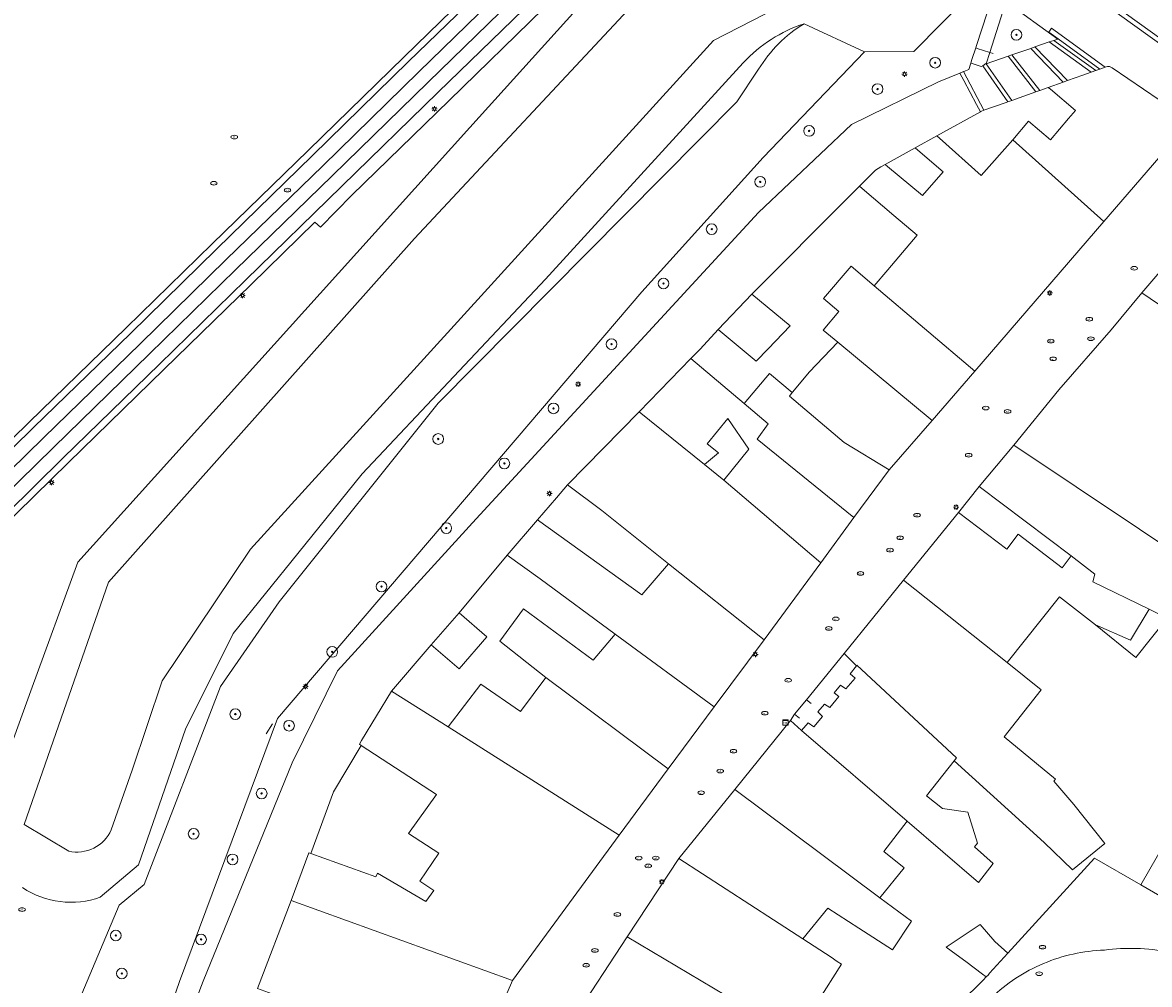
# Model space of a CAD drawing. Header units: metres. Extents: x 187916 to 189411, y 333285 to 334910.
# Tile 339 of 348: x 188665 to 188749, y 334481 to 334553. Entities that reach past the tile are written whole.
import ezdxf
from ezdxf.enums import TextEntityAlignment as Align

# ---------------------------------------------------------------- set-up
doc = ezdxf.new("R2010")
doc.units = ezdxf.units.M
for name, color, linetype, lineweight in [('B-WE-GR-BOOM-S', 253, 'Continuous', 15), ('B-WE-GW-TALUD_KRUIN-G', 253, 'Continuous', 15), ('B-WE-IE-MEUBILAIR-S', 253, 'Continuous', 15), ('B-WE-IE-TERREINAFSCHEIDING_KUNSTMATIG_HEKWERK-G', 253, 'IE-TERREINAFSCHEIDING_KUNSTMATIG-SO', 15), ('B-WE-IE-TERREINAFSCHEIDING_KUNSTMATIG_MUUR-G', 253, 'IE-TERREINAFSCHEIDING_KUNSTMATIG-SO', 15), ('B-WE-OG-BEBOUWING-GV', 253, 'Continuous', 15), ('B-WE-OG-BEBOUWING_LUIFEL-GV', 253, 'Continuous', 15), ('B-WE-OG-TERREIN_BEGROEID-GV', 253, 'Continuous', 15), ('B-WE-OG-TERREIN_ERF-GV', 253, 'Continuous', 15), ('B-WE-OG-TERREIN_OEVER-GV', 253, 'Continuous', 15), ('B-WE-OG-WATER_BEEK-GV', 253, 'Continuous', 15), ('B-WE-OG-WEG-GV', 253, 'Continuous', 15), ('B-WE-VH-GESLOTENVERHARDING_ASFALT-GV', 253, 'Continuous', 15), ('B-WE-VH-HALFVERHARDING_GRIND-GV', 253, 'Continuous', 15), ('B-WE-VH-OPENVERHARDING_BETONELEMENT-GV', 253, 'Continuous', 15), ('B-WE-VH-OPENVERHARDING_SIERBESTRATING-GV', 253, 'Continuous', 15), ('B-WE-VH-OPENVERHARDING_STRAATBAKSTEEN-GV', 253, 'Continuous', 15)]:
    doc.layers.add(name, color=color, linetype=linetype, lineweight=lineweight)
doc.styles.add('NLCS-ISO', font='NLCS-ISO.ttf')
doc.linetypes.add('IE-TERREINAFSCHEIDING_KUNSTMATIG-SO', pattern='A,4,[82,NLCS.SHX,S=0.75,R=90,X=0,Y=0],4,-2', length=10)

# ---------------------------------------------------------------- blocks, each defined once
blk = doc.blocks.new('SIE-MEUBILAIR_KAST_CAI-SO')
for points in [[(-1, 1), (1, 1), (1, 0.84), (-1, 0.84)], [(-1, 0.76), (1, 0.76), (1, -1), (-1, -1)]]:
    blk.add_lwpolyline(points, close=True)
at = {"style": 'NLCS-ISO'}
blk.add_text('cai', height=0.75, dxfattribs=at).set_placement((0, 0), align=Align.MIDDLE_CENTER)
blk = doc.blocks.new('SIE-MEUBILAIR_PAAL_LICHTMAST-SO')
for points in [[(-0.62, 0), (-1, 0)], [(-0.71, 0.71), (-0.44, 0.44)], [(0, 1), (0, 0.62)], [(0.44, 0.44), (0.71, 0.71)], [(1, 0), (0.62, 0)], [(-0.71, -0.71), (-0.44, -0.44)], [(0, -0.62), (0, -1)], [(0.44, -0.44), (0.71, -0.71)]]:
    blk.add_lwpolyline(points)
blk.add_circle((0, 0), 0.5)
blk = doc.blocks.new('SIE-MEUBILAIR_PUT_BRANDKRAAN-SO')
blk.add_ellipse((0, 0), major_axis=(1.25, 0), ratio=0.54)
at = {"style": 'NLCS-ISO'}
blk.add_text('bk', height=0.75, dxfattribs=at).set_placement((0.03, 0), align=Align.MIDDLE_CENTER)
blk = doc.blocks.new('SIE-MEUBILAIR_PUT_WATERLEIDINGPUT-SO')
blk.add_ellipse((0, 0), major_axis=(1.25, 0), ratio=0.54)
at = {"style": 'NLCS-ISO'}
blk.add_text('wl', height=0.75, dxfattribs=at).set_placement((-0.14, 0), align=Align.MIDDLE_CENTER)
blk = doc.blocks.new('SIE-MEUBILAIR_PUT_RIOOLPUT-SO')
blk.add_ellipse((0, 0), major_axis=(1.25, 0), ratio=0.54)
at = {"style": 'NLCS-ISO'}
blk.add_text('ri', height=0.75, dxfattribs=at).set_placement((-0.04, 0.07), align=Align.MIDDLE_CENTER)
blk = doc.blocks.new('SIE-MEUBILAIR_PUT_KOLK-SO')
blk.add_ellipse((0, 0), major_axis=(1.25, 0), ratio=0.54)
at = {"style": 'NLCS-ISO'}
blk.add_text('klk', height=0.75, dxfattribs=at).set_placement((0.03, 0), align=Align.MIDDLE_CENTER)
blk = doc.blocks.new('SGR-BOOM_GBKN-SO')
at = {"linetype": 'ByBlock', "lineweight": 18}
h = blk.add_hatch(color=0, dxfattribs=at)
h.dxf.hatch_style = 1
edge = h.paths.add_edge_path()
edge.add_arc((0, 0), 0.25, 0, 360)
at = {"color": 0, "linetype": 'ByBlock', "lineweight": 18}
for radius in [2, 0.25]:
    blk.add_circle((0, 0), radius, dxfattribs=at)
at = {"color": 0, "linetype": 'ByBlock', "lineweight": 18, "style": 'NLCS-ISO'}
blk.add_attdef('SOORT', (2.5, 0), '', height=1.5, dxfattribs=at)
blk = doc.blocks.new('DTM')
at = {"layer": 'B-WE-GW-TALUD_KRUIN-G', "ltscale": 0.2, "flags": 128}
blk.add_lwpolyline([(188667.754, 334453.178), (188668.49, 334456.302), (188670.522, 334463.591), (188672.179, 334467.779), (188676.942, 334481.547), (188684.283, 334501.217), (188711.519, 334533.097), (188720.575, 334543.135), (188728.146, 334551.032)], dxfattribs=at)
at = {"layer": 'B-WE-IE-TERREINAFSCHEIDING_KUNSTMATIG_HEKWERK-G', "ltscale": 0.2, "flags": 128}
for points in [[(188705.125, 334517.704), (188705.95, 334518.666)], [(188683.429, 334500.064), (188683.9, 334500.801)]]:
    blk.add_lwpolyline(points, dxfattribs=at)
at = {"layer": 'B-WE-IE-TERREINAFSCHEIDING_KUNSTMATIG_MUUR-G', "ltscale": 0.2, "flags": 128}
for points in [[(188737.528, 334550.979), (188737.775, 334550.9)], [(188738.751, 334547.242), (188738.873, 334547.285), (188739.159, 334547.387), (188740.958, 334548.027), (188741.252, 334548.132), (188741.89, 334548.359)], [(188736.857, 334546.569), (188736.817, 334546.546), (188733.563, 334544.746)], [(188729.691, 334542.603), (188731.948, 334543.852)], [(188727.779, 334540.985), (188726.998, 334540.213), (188719.735, 334532.924)], [(188715.184, 334528.098), (188715.873, 334528.806), (188717.217, 334530.277)], [(188703.706, 334516.048), (188705.125, 334517.704)], [(188701.436, 334513.401), (188697.848, 334509.113)], [(188692.803, 334503.257), (188695.774, 334506.706)], [(188726.633, 334506.065), (188723.824, 334502.614)], [(188723.824, 334502.614), (188724.17, 334502.327)], [(188722.93, 334501.521), (188722.617, 334501.049)], [(188723.304, 334501.24), (188722.93, 334501.521)], [(188690.534, 334499.191), (188688.463, 334495.737), (188686.761, 334491.128)], [(188751.315, 334493.104), (188748.818, 334488.772)], [(188738.869, 334483.674), (188745.34, 334490.777), (188748.818, 334488.772)], [(188727.394, 334468.412), (188733.613, 334478.304), (188737.029, 334481.643), (188737.259, 334481.895)]]:
    blk.add_lwpolyline(points, dxfattribs=at)
at = {"layer": 'B-WE-OG-BEBOUWING-GV', "ltscale": 0.2, "flags": 128}
for points in [[(188745.754, 334549.725), (188745.436, 334549.614), (188745.094, 334549.494), (188744.473, 334549.278), (188743.32, 334548.867), (188743.017, 334548.76), (188741.89, 334548.359), (188742.056, 334548.219), (188743.935, 334546.637), (188743.411, 334546.028), (188742.061, 334544.454), (188740.424, 334545.833), (188739.247, 334544.436), (188746.044, 334538.354), (188752.521, 334545.833), (188746.672, 334549.818), (188746.576, 334549.883), (188746.527, 334549.91), (188746.474, 334549.928), (188746.419, 334549.935), (188746.363, 334549.932), (188746.309, 334549.918), (188746.15, 334549.863)], [(188733.563, 334544.746), (188731.948, 334543.852), (188732.149, 334543.68), (188734.042, 334542.06), (188732.479, 334540.278), (188729.877, 334542.448), (188729.691, 334542.603), (188729.371, 334542.426), (188728.975, 334542.167), (188727.779, 334540.985), (188727.982, 334540.812), (188730.358, 334538.785), (188732.085, 334537.311), (188729.888, 334534.737), (188728.881, 334533.544), (188736.4, 334527.166), (188746.044, 334538.354), (188739.247, 334544.436), (188736.884, 334541.779), (188733.772, 334544.559)], [(188733.209, 334523.465), (188736.4, 334527.166), (188728.881, 334533.544), (188727.156, 334535.008), (188725.096, 334532.58), (188726.236, 334531.614), (188725.06, 334530.228), (188726.16, 334529.315)], [(188722.754, 334525.561), (188722.554, 334525.282), (188726.639, 334521.825), (188729.987, 334519.792), (188733.209, 334523.465), (188726.16, 334529.315), (188724.029, 334527.087), (188722.796, 334525.611)], [(188716.187, 334520.18), (188717.251, 334521.048), (188716.403, 334521.732), (188717.934, 334523.616), (188719.514, 334521.337), (188717.631, 334519.014), (188724.884, 334512.848), (188727.358, 334516.216), (188720.135, 334522.075), (188720.958, 334523.235), (188719.165, 334524.745), (188715.184, 334528.098), (188711.301, 334524.131)], [(188722.754, 334525.561), (188721.056, 334526.991), (188719.165, 334524.745), (188720.958, 334523.235), (188720.135, 334522.075), (188727.358, 334516.216), (188729.987, 334519.792), (188726.639, 334521.825), (188722.554, 334525.282)], [(188716.187, 334520.18), (188711.301, 334524.131), (188705.95, 334518.666), (188708.53, 334516.738), (188713.5, 334512.771), (188720.646, 334507.08), (188724.884, 334512.848), (188717.631, 334519.014)], [(188743.592, 334513.353), (188742.929, 334512.476), (188739.635, 334514.968), (188738.791, 334513.851), (188735.17, 334516.606), (188731.067, 334511.539), (188738.827, 334505.392), (188742.741, 334510.31), (188745.426, 334508.217), (188748.036, 334507.068), (188749.427, 334509.368), (188745.23, 334511.42), (188745.379, 334512.001)], [(188713.5, 334512.771), (188711.511, 334510.452), (188703.706, 334516.048), (188701.436, 334513.401), (188703.917, 334511.634), (188709.517, 334507.507), (188716.928, 334502.071), (188720.646, 334507.08)], [(188726.633, 334506.065), (188727.549, 334505.142), (188727.584, 334505.18), (188735.024, 334498.258), (188734.856, 334498.045), (188741.593, 334491.948), (188743.71, 334489.897), (188746.129, 334491.868), (188743.81, 334494.774), (188742.321, 334496.521), (188742.442, 334496.683), (188738.589, 334499.839), (188741.37, 334503.342), (188738.827, 334505.392), (188731.067, 334511.539)], [(188697.848, 334509.113), (188695.774, 334506.706), (188697.86, 334504.909), (188699.934, 334507.316)], [(188709.517, 334507.507), (188707.863, 334505.575), (188702.669, 334509.399), (188700.897, 334506.987), (188704.331, 334504.272), (188713.484, 334497.436), (188716.928, 334502.071)], [(188727.549, 334505.142), (188727.082, 334504.551), (188727.456, 334504.224), (188726.755, 334503.412), (188726.371, 334503.695), (188725.879, 334503.122), (188726.245, 334502.846), (188725.569, 334502.017), (188725.171, 334502.283), (188724.667, 334501.704), (188725.01, 334501.366), (188724.369, 334500.591), (188723.949, 334500.894), (188723.453, 334500.312), (188731.35, 334493.542), (188736.688, 334488.954), (188737.775, 334490.378), (188736.383, 334491.61), (188736.599, 334491.89), (188735.878, 334494.213), (188733.979, 334494.483), (188732.798, 334495.427), (188734.856, 334498.045), (188735.024, 334498.258), (188727.584, 334505.18)], [(188697.041, 334500.576), (188709.818, 334492.496), (188713.484, 334497.436), (188704.331, 334504.272), (188702.432, 334501.732), (188699.469, 334503.772)], [(188709.818, 334492.496), (188697.041, 334500.576), (188692.803, 334503.257), (188690.567, 334499.558), (188690.401, 334499.278), (188690.534, 334499.191), (188696.15, 334495.523), (188694.077, 334492.625), (188696.334, 334491.151), (188694.926, 334489.04), (188695.953, 334488.356), (188695.364, 334487.532), (188691.761, 334489.652), (188691.639, 334489.369), (188686.761, 334491.128), (188686.624, 334491.169), (188685.307, 334487.604), (188701.849, 334481.64)], [(188723.453, 334500.312), (188722.617, 334501.049), (188718.464, 334495.893), (188729.299, 334487.819), (188731.111, 334490.058), (188729.594, 334491.271), (188731.35, 334493.542)], [(188729.299, 334487.819), (188718.464, 334495.893), (188714.27, 334490.74), (188721.363, 334486.157), (188723.556, 334484.74), (188725.419, 334487.029), (188727.72, 334485.55), (188730.244, 334483.928), (188731.668, 334486.055)], [(188714.27, 334490.74), (188710.423, 334484.897), (188717.786, 334480.504), (188721.976, 334477.853), (188722.9, 334477.268), (188726.435, 334482.855), (188726.118, 334483.056), (188725.653, 334483.362), (188723.556, 334484.74), (188721.363, 334486.157)], [(188682.79, 334481.03), (188689.623, 334478.554), (188694.176, 334476.905), (188694.274, 334477.2), (188699.056, 334475.49), (188700.857, 334479.658), (188700.968, 334479.61), (188701.849, 334481.64), (188685.307, 334487.604)], [(188736.973, 334482.108), (188737.259, 334481.895), (188737.39, 334482.039), (188737.506, 334482.167), (188738.869, 334483.674), (188737.906, 334484.547), (188736.803, 334485.805), (188734.269, 334484.122), (188734.996, 334483.58), (188735.724, 334483.038)], [(188710.423, 334484.897), (188706.4, 334478.77), (188717.335, 334473.452), (188719.063, 334476.084), (188720.305, 334475.359), (188721.292, 334476.863), (188721.976, 334477.853), (188717.786, 334480.504)]]:
    blk.add_lwpolyline(points, close=True, dxfattribs=at)
for points in [[(188756.434, 334541.799), (188748.881, 334533.006), (188770.986, 334517.993)], [(188753.363, 334512.236), (188739.318, 334521.637), (188736.727, 334518.545), (188743.592, 334513.353), (188745.379, 334512.001), (188745.23, 334511.42), (188749.427, 334509.368), (188758.192, 334505.086)]]:
    blk.add_lwpolyline(points, dxfattribs=at)
at = {"layer": 'B-WE-OG-BEBOUWING_LUIFEL-GV', "ltscale": 0.2, "flags": 128}
blk.add_lwpolyline([(188750.78, 334508.707), (188749.427, 334509.368), (188748.036, 334507.068), (188745.426, 334508.217), (188748.426, 334505.762)], close=True, dxfattribs=at)
at = {"layer": 'B-WE-OG-TERREIN_BEGROEID-GV', "ltscale": 0.2, "flags": 128}
for points in [[(188659.244, 334517.018), (188665.71, 334523.348), (188672.965, 334530.401), (188679.388, 334536.676), (188686.564, 334543.658), (188693.74, 334550.652), (188700.912, 334557.645)], [(188662.349, 334493.675), (188665.847, 334503.281), (188669.345, 334512.886), (188687.476, 334532.972), (188698.66, 334545.37), (188709.844, 334557.767), (188719.167, 334566.101), (188718.432, 334566.293), (188709.697, 334558.7), (188709.25, 334559.214), (188704.165, 334554.258), (188697.106, 334547.381), (188689.835, 334540.308), (188687.498, 334537.917), (188687.077, 334538.283), (188682.297, 334533.638), (188675.781, 334527.274), (188668.655, 334520.33), (188662.189, 334514.033)], [(188669.043, 334479.224), (188672.43, 334487.263)], [(188659.596, 334516.639), (188666.056, 334522.974), (188673.285, 334529.985), (188679.713, 334536.268), (188686.899, 334543.273), (188694.08, 334550.291), (188701.271, 334557.279), (188706.208, 334562.124), (188705.84, 334562.486), (188700.912, 334557.645), (188693.74, 334550.652), (188686.564, 334543.658), (188679.388, 334536.676), (188672.965, 334530.401), (188665.71, 334523.348), (188659.244, 334517.018)], [(188661.074, 334515.149), (188667.527, 334521.445), (188674.697, 334528.449), (188681.148, 334534.736), (188688.356, 334541.752), (188695.531, 334548.76), (188702.723, 334555.75), (188707.723, 334560.645), (188706.994, 334561.365), (188702.007, 334556.521), (188694.83, 334549.527), (188687.655, 334542.508), (188680.436, 334535.497), (188674, 334529.199), (188666.817, 334522.199), (188660.343, 334515.893)], [(188728.146, 334551.032), (188723.642, 334553.122)], [(188720.236, 334549.721), (188718.613, 334547.278), (188696.289, 334524.764), (188684.405, 334509.912), (188680.007, 334503.589), (188674.307, 334488.793), (188672.43, 334487.263), (188669.043, 334479.224), (188664.798, 334465.28), (188664.888, 334462.804), (188666.207, 334458.332), (188665.994, 334455.811), (188665.277, 334452.983), (188667.325, 334452.463), (188667.527, 334453.237), (188667.754, 334453.178), (188668.49, 334456.302), (188670.522, 334463.591), (188672.179, 334467.779), (188676.942, 334481.547), (188684.283, 334501.217), (188711.519, 334533.097), (188720.575, 334543.135), (188728.146, 334551.032)], [(188719.091, 334550.206), (188704.302, 334534.028), (188690.601, 334519.497), (188685.784, 334513.529), (188680.967, 334507.56), (188677.402, 334500.407), (188673.897, 334490.269), (188671.031, 334487.863)], [(188672.43, 334487.263), (188674.307, 334488.793), (188680.007, 334503.589), (188684.405, 334509.912), (188696.289, 334524.764), (188718.613, 334547.278), (188720.236, 334549.721)]]:
    blk.add_lwpolyline(points, dxfattribs=at)
blk.add_lwpolyline([(188742.309, 334551.874), (188742.596, 334551.974), (188738.739, 334554.766), (188738.678, 334554.577), (188737.528, 334550.979), (188737.257, 334550.122), (188738.894, 334550.69), (188739.181, 334550.789), (188740.587, 334551.277), (188740.891, 334551.382), (188741.965, 334551.755)], close=True, dxfattribs=at)
for points in [[(188723.642, 334553.122, 0.126559), (188719.091, 334550.206)], [(188723.642, 334553.122, 0.118554), (188720.236, 334549.721)], [(188720.236, 334549.721, -0.118554), (188723.642, 334553.122)], [(188671.031, 334487.863, -0.239062), (188665.217, 334488.569)]]:
    blk.add_lwpolyline(points, format="xyb", dxfattribs=at)
at = {"layer": 'B-WE-OG-TERREIN_ERF-GV', "ltscale": 0.2, "flags": 128}
for points in [[(188741.252, 334548.132), (188740.958, 334548.027), (188739.159, 334547.387), (188738.873, 334547.285), (188738.751, 334547.242), (188737.088, 334546.651), (188736.857, 334546.569), (188736.817, 334546.546), (188733.563, 334544.746), (188733.772, 334544.559), (188736.884, 334541.779), (188739.247, 334544.436), (188740.424, 334545.833), (188742.061, 334544.454), (188743.411, 334546.028), (188743.935, 334546.637), (188742.056, 334548.219), (188741.89, 334548.359)], [(188729.691, 334542.603), (188729.877, 334542.448), (188732.479, 334540.278), (188734.042, 334542.06), (188732.149, 334543.68), (188731.948, 334543.852)], [(188717.217, 334530.277), (188715.873, 334528.806), (188715.184, 334528.098), (188719.165, 334524.745), (188721.056, 334526.991), (188722.754, 334525.561), (188722.796, 334525.611), (188724.029, 334527.087), (188726.16, 334529.315), (188725.06, 334530.228), (188726.236, 334531.614), (188725.096, 334532.58), (188727.156, 334535.008), (188728.881, 334533.544), (188729.888, 334534.737), (188732.085, 334537.311), (188730.358, 334538.785), (188727.982, 334540.812), (188727.779, 334540.985), (188726.998, 334540.213), (188719.735, 334532.924), (188722.6, 334530.547), (188720.964, 334528.834), (188720.057, 334527.906)], [(188719.735, 334532.924), (188717.217, 334530.277), (188720.057, 334527.906), (188720.964, 334528.834), (188722.6, 334530.547)], [(188717.631, 334519.014), (188719.514, 334521.337), (188717.934, 334523.616), (188716.403, 334521.732), (188717.251, 334521.048), (188716.187, 334520.18)], [(188705.95, 334518.666), (188705.125, 334517.704), (188703.706, 334516.048), (188711.511, 334510.452), (188713.5, 334512.771), (188708.53, 334516.738)], [(188735.17, 334516.606), (188738.791, 334513.851), (188739.635, 334514.968), (188742.929, 334512.476), (188743.592, 334513.353), (188736.727, 334518.545)], [(188697.041, 334500.576), (188699.469, 334503.772), (188702.432, 334501.732), (188704.331, 334504.272), (188700.897, 334506.987), (188702.669, 334509.399), (188707.863, 334505.575), (188709.517, 334507.507), (188703.917, 334511.634), (188701.436, 334513.401), (188697.848, 334509.113), (188699.934, 334507.316), (188697.86, 334504.909), (188695.774, 334506.706), (188692.803, 334503.257)], [(188722.617, 334501.049), (188723.453, 334500.312), (188723.949, 334500.894), (188724.369, 334500.591), (188725.01, 334501.366), (188724.667, 334501.704), (188725.171, 334502.283), (188725.569, 334502.017), (188726.245, 334502.846), (188725.879, 334503.122), (188726.371, 334503.695), (188726.755, 334503.412), (188727.456, 334504.224), (188727.082, 334504.551), (188727.549, 334505.142), (188726.633, 334506.065), (188723.824, 334502.614), (188722.93, 334501.521)], [(188686.761, 334491.128), (188691.639, 334489.369), (188691.761, 334489.652), (188695.364, 334487.532), (188695.953, 334488.356), (188694.926, 334489.04), (188696.334, 334491.151), (188694.077, 334492.625), (188696.15, 334495.523), (188690.534, 334499.191), (188688.463, 334495.737)]]:
    blk.add_lwpolyline(points, close=True, dxfattribs=at)
for points in [[(188758.192, 334505.086), (188749.427, 334509.368), (188748.036, 334507.068), (188745.426, 334508.217), (188742.741, 334510.31), (188738.827, 334505.392), (188741.37, 334503.342), (188738.589, 334499.839), (188742.442, 334496.683), (188742.321, 334496.521), (188743.81, 334494.774), (188746.129, 334491.868), (188743.71, 334489.897), (188741.593, 334491.948), (188734.856, 334498.045), (188732.798, 334495.427), (188733.979, 334494.483), (188735.878, 334494.213), (188736.599, 334491.89), (188736.383, 334491.61), (188737.775, 334490.378), (188736.688, 334488.954), (188731.35, 334493.542), (188729.594, 334491.271), (188731.111, 334490.058), (188729.299, 334487.819), (188731.668, 334486.055), (188730.244, 334483.928), (188727.72, 334485.55), (188725.419, 334487.029), (188723.556, 334484.74), (188725.653, 334483.362), (188726.118, 334483.056), (188726.435, 334482.855), (188722.9, 334477.268)], [(188733.613, 334478.304), (188737.029, 334481.643), (188737.259, 334481.895), (188736.973, 334482.108), (188735.724, 334483.038), (188734.996, 334483.58), (188734.269, 334484.122), (188736.803, 334485.805), (188737.906, 334484.547), (188738.869, 334483.674), (188745.34, 334490.777), (188748.818, 334488.772), (188753.062, 334486.312)]]:
    blk.add_lwpolyline(points, dxfattribs=at)
at = {"layer": 'B-WE-OG-TERREIN_OEVER-GV', "ltscale": 0.2, "flags": 128}
for points in [[(188668.669, 334491.294), (188665.331, 334493.277), (188671.633, 334511.402), (188694.517, 334537.067), (188711.195, 334554.937), (188725.005, 334564.577), (188719.167, 334566.101), (188709.844, 334557.767), (188698.66, 334545.37), (188687.476, 334532.972), (188669.345, 334512.886), (188665.847, 334503.281), (188662.349, 334493.675)], [(188723.642, 334553.122), (188728.146, 334551.032), (188731.832, 334551.052), (188736.062, 334555.318), (188737.527, 334557.12), (188733.141, 334560.245), (188716.871, 334551.879), (188690.668, 334523.111), (188682.252, 334513.862), (188675.665, 334504.021), (188673.402, 334497.348), (188671.843, 334492.884)], [(188671.031, 334487.863), (188673.897, 334490.269), (188677.402, 334500.407), (188680.967, 334507.56), (188685.784, 334513.529), (188690.601, 334519.497), (188704.302, 334534.028), (188719.091, 334550.206)]]:
    blk.add_lwpolyline(points, dxfattribs=at)
for points in [[(188719.091, 334550.206, -0.126559), (188723.642, 334553.122)], [(188671.843, 334492.884, -0.174054), (188670.541, 334491.52)], [(188670.541, 334491.52, -0.174186), (188668.669, 334491.294)], [(188665.217, 334488.569, 0.239062), (188671.031, 334487.863)]]:
    blk.add_lwpolyline(points, format="xyb", dxfattribs=at)
at = {"layer": 'B-WE-OG-WATER_BEEK-GV', "ltscale": 0.2, "flags": 128}
blk.add_lwpolyline([(188671.843, 334492.884), (188673.402, 334497.348), (188675.665, 334504.021), (188682.252, 334513.862), (188690.668, 334523.111), (188716.871, 334551.879), (188733.141, 334560.245), (188731.744, 334561.24), (188728.621, 334563.466), (188728.251, 334563.729), (188725.005, 334564.577), (188711.195, 334554.937), (188694.517, 334537.067), (188671.633, 334511.402), (188665.331, 334493.277), (188668.669, 334491.294)], dxfattribs=at)
for points in [[(188670.541, 334491.52, 0.174054), (188671.843, 334492.884)], [(188668.669, 334491.294, 0.174186), (188670.541, 334491.52)]]:
    blk.add_lwpolyline(points, format="xyb", dxfattribs=at)
at = {"layer": 'B-WE-OG-WEG-GV', "ltscale": 0.2, "flags": 128}
for points in [[(188662.189, 334514.033), (188668.655, 334520.33), (188675.781, 334527.274), (188682.297, 334533.638), (188687.077, 334538.283), (188687.498, 334537.917), (188689.835, 334540.308), (188697.106, 334547.381), (188704.165, 334554.258), (188709.25, 334559.214), (188708.536, 334559.908), (188703.474, 334554.973), (188696.293, 334547.997), (188689.097, 334540.981), (188681.89, 334533.968), (188675.464, 334527.674), (188668.262, 334520.675), (188661.838, 334514.389)], [(188674.202, 334469.81), (188678.707, 334481.588), (188685.371, 334497.887), (188688.753, 334504.758), (188699.13, 334516.129), (188720.237, 334539.024), (188727.19, 334545.581), (188733.695, 334548.785), (188735.291, 334549.437), (188735.555, 334549.545), (188735.576, 334549.554), (188735.953, 334549.701), (188736.109, 334550.177), (188736.191, 334550.456), (188736.472, 334551.317), (188736.53, 334551.493), (188737.722, 334555.179)], [(188736.062, 334555.318), (188731.832, 334551.052), (188728.146, 334551.032), (188720.575, 334543.135), (188711.519, 334533.097), (188684.283, 334501.217), (188676.942, 334481.547), (188672.179, 334467.779)]]:
    blk.add_lwpolyline(points, dxfattribs=at)
at = {"layer": 'B-WE-VH-GESLOTENVERHARDING_ASFALT-GV', "ltscale": 0.2, "flags": 128}
blk.add_lwpolyline([(188682.79, 334481.03), (188685.307, 334487.604), (188686.624, 334491.169), (188686.761, 334491.128), (188688.463, 334495.737), (188690.534, 334499.191), (188690.401, 334499.278), (188690.567, 334499.558), (188692.803, 334503.257), (188695.774, 334506.706), (188697.848, 334509.113), (188701.436, 334513.401), (188703.706, 334516.048), (188705.125, 334517.704), (188705.95, 334518.666), (188711.301, 334524.131), (188715.184, 334528.098), (188715.873, 334528.806), (188717.217, 334530.277), (188719.735, 334532.924), (188726.998, 334540.213), (188727.779, 334540.985), (188728.975, 334542.167), (188729.371, 334542.426), (188729.691, 334542.603), (188731.948, 334543.852), (188733.563, 334544.746), (188736.817, 334546.546), (188736.527, 334547.088), (188735.585, 334548.866), (188735.291, 334549.437), (188733.695, 334548.785), (188727.19, 334545.581), (188720.237, 334539.024), (188699.13, 334516.129), (188688.753, 334504.758), (188685.371, 334497.887), (188678.707, 334481.588), (188674.202, 334469.81)], dxfattribs=at)
at = {"layer": 'B-WE-VH-HALFVERHARDING_GRIND-GV', "ltscale": 0.2, "flags": 128}
blk.add_lwpolyline([(188759.26, 334507.3), (188760.933, 334506.236), (188764.222, 334504.144), (188764.764, 334504.94), (188769.587, 334512.022), (188770.957, 334511.126), (188774.076, 334515.894), (188770.986, 334517.993), (188748.881, 334533.006), (188746.593, 334530.257), (188742.684, 334525.755), (188739.318, 334521.637), (188753.363, 334512.236), (188752.827, 334511.391)], close=True, dxfattribs=at)
at = {"layer": 'B-WE-VH-OPENVERHARDING_BETONELEMENT-GV', "ltscale": 0.2, "flags": 128}
blk.add_lwpolyline([(188737.528, 334550.979), (188736.587, 334551.28), (188736.472, 334551.317), (188736.191, 334550.456), (188736.109, 334550.177), (188736.196, 334550.145), (188736.877, 334549.928), (188736.996, 334549.982), (188737.237, 334550.15), (188737.257, 334550.122)], close=True, dxfattribs=at)
at = {"layer": 'B-WE-VH-OPENVERHARDING_SIERBESTRATING-GV', "ltscale": 0.2, "flags": 128}
for points in [[(188660.343, 334515.893), (188666.817, 334522.199), (188674, 334529.199), (188680.436, 334535.497), (188687.655, 334542.508), (188694.83, 334549.527), (188702.007, 334556.521), (188706.994, 334561.365), (188707.528, 334561.905), (188709.195, 334563.52), (188708.439, 334564.305), (188706.728, 334562.629), (188706.208, 334562.124), (188701.271, 334557.279), (188694.08, 334550.291), (188686.899, 334543.273), (188679.713, 334536.268), (188673.285, 334529.985), (188666.056, 334522.974), (188659.596, 334516.639)], [(188661.838, 334514.389), (188668.262, 334520.675), (188675.464, 334527.674), (188681.89, 334533.968), (188689.097, 334540.981), (188696.293, 334547.997), (188703.474, 334554.973), (188708.536, 334559.908), (188709.058, 334560.433), (188710.657, 334561.993), (188709.902, 334562.781), (188708.266, 334561.177), (188707.723, 334560.645), (188702.723, 334555.75), (188695.531, 334548.76), (188688.356, 334541.752), (188681.148, 334534.736), (188674.697, 334528.449), (188667.527, 334521.445), (188661.074, 334515.149)]]:
    blk.add_lwpolyline(points, dxfattribs=at)
for points in [[(188745.754, 334549.725), (188746.15, 334549.863), (188742.139, 334552.779), (188741.937, 334552.501), (188742.64, 334551.989)], [(188740.891, 334551.382), (188743.32, 334548.867), (188744.473, 334549.278), (188745.094, 334549.494), (188741.965, 334551.755)], [(188741.965, 334551.755), (188745.094, 334549.494), (188745.436, 334549.614), (188742.309, 334551.874)], [(188745.754, 334549.725), (188742.64, 334551.989), (188742.596, 334551.974), (188742.309, 334551.874), (188745.436, 334549.614)], [(188738.894, 334550.69), (188740.958, 334548.027), (188741.252, 334548.132), (188739.181, 334550.789)], [(188743.017, 334548.76), (188740.587, 334551.277), (188739.181, 334550.789), (188741.252, 334548.132), (188741.89, 334548.359)], [(188743.32, 334548.867), (188740.891, 334551.382), (188740.587, 334551.277), (188743.017, 334548.76)], [(188736.109, 334550.177), (188735.953, 334549.701), (188735.576, 334549.554), (188735.555, 334549.545), (188737.088, 334546.651), (188738.751, 334547.242), (188738.873, 334547.285), (188736.996, 334549.982), (188736.877, 334549.928), (188736.196, 334550.145)], [(188736.996, 334549.982), (188738.873, 334547.285), (188739.159, 334547.387), (188737.257, 334550.122), (188737.237, 334550.15)], [(188738.894, 334550.69), (188737.257, 334550.122), (188739.159, 334547.387), (188740.958, 334548.027)], [(188736.817, 334546.546), (188736.857, 334546.569), (188737.088, 334546.651), (188735.555, 334549.545), (188735.291, 334549.437), (188735.585, 334548.866), (188736.527, 334547.088)]]:
    blk.add_lwpolyline(points, close=True, dxfattribs=at)
for points in [[(188743.762, 334483.608, 0.045764), (188741.529, 334482.9)], [(188746.086, 334483.898, 0.045652), (188743.762, 334483.608)], [(188748.494, 334484.025, 0.040302), (188746.086, 334483.898)], [(188750.891, 334483.764, 0.040487), (188748.494, 334484.025)], [(188741.529, 334482.9, 0.046022), (188739.462, 334481.797)], [(188739.462, 334481.797, 0.045882), (188737.631, 334480.337)]]:
    blk.add_lwpolyline(points, format="xyb", dxfattribs=at)
at = {"layer": 'B-WE-VH-OPENVERHARDING_STRAATBAKSTEEN-GV', "ltscale": 0.2, "flags": 128}
for points in [[(188753.658, 334553.294), (188738.897, 334563.851), (188735.79, 334566.082), (188731.193, 334569.353), (188731.418, 334569.639), (188731.341, 334569.698), (188729.202, 334566.773), (188729.37, 334566.658), (188729.583, 334566.957), (188732.427, 334564.855), (188735.533, 334562.623), (188757.384, 334546.922)], [(188757.18, 334546.637), (188735.136, 334562.478)], [(188738.739, 334554.766), (188742.596, 334551.974), (188742.64, 334551.989), (188741.937, 334552.501), (188742.139, 334552.779), (188746.15, 334549.863), (188746.309, 334549.918), (188746.363, 334549.932), (188746.419, 334549.935), (188746.474, 334549.928), (188746.527, 334549.91), (188746.576, 334549.883), (188746.672, 334549.818), (188752.521, 334545.833)], [(188706.4, 334478.77), (188710.423, 334484.897), (188714.27, 334490.74), (188718.464, 334495.893), (188722.617, 334501.049), (188722.93, 334501.521), (188723.824, 334502.614), (188726.633, 334506.065), (188731.067, 334511.539), (188735.17, 334516.606), (188736.727, 334518.545), (188739.318, 334521.637), (188742.684, 334525.755), (188746.593, 334530.257), (188748.881, 334533.006), (188756.434, 334541.799)], [(188752.521, 334545.833), (188746.044, 334538.354), (188736.4, 334527.166), (188733.209, 334523.465), (188729.987, 334519.792), (188727.358, 334516.216), (188724.884, 334512.848), (188720.646, 334507.08), (188716.928, 334502.071), (188713.484, 334497.436), (188709.818, 334492.496), (188701.849, 334481.64), (188700.968, 334479.61)], [(188753.062, 334486.312), (188748.818, 334488.772), (188745.34, 334490.777), (188738.869, 334483.674), (188737.506, 334482.167), (188737.39, 334482.039), (188737.259, 334481.895), (188737.029, 334481.643), (188733.613, 334478.304)]]:
    blk.add_lwpolyline(points, dxfattribs=at)
for points in [[(188757.384, 334546.922), (188735.533, 334562.623), (188732.427, 334564.855), (188729.583, 334566.957), (188729.37, 334566.658), (188732.029, 334564.71), (188735.136, 334562.478), (188757.18, 334546.637), (188780.768, 334529.726), (188802.751, 334513.845), (188802.954, 334514.13), (188780.972, 334530.01)], [(188736.472, 334551.317), (188736.587, 334551.28), (188737.528, 334550.979), (188738.678, 334554.577), (188737.722, 334555.179), (188736.53, 334551.493)]]:
    blk.add_lwpolyline(points, close=True, dxfattribs=at)
for points in [[(188741.529, 334482.9, -0.045764), (188743.762, 334483.608)], [(188743.762, 334483.608, -0.045652), (188746.086, 334483.898)], [(188746.086, 334483.898, -0.040302), (188748.494, 334484.025)], [(188748.494, 334484.025, -0.040487), (188750.891, 334483.764)], [(188739.462, 334481.797, -0.046022), (188741.529, 334482.9)], [(188737.631, 334480.337, -0.045882), (188739.462, 334481.797)]]:
    blk.add_lwpolyline(points, format="xyb", dxfattribs=at)
at = {"layer": 'B-WE-GR-BOOM-S', "xscale": 0.2, "yscale": 0.2, "zscale": 0.2}
for p in [(188739.511, 334552.291), (188733.436, 334550.207), (188729.131, 334548.241), (188724.015, 334545.112), (188720.362, 334541.301), (188716.732, 334537.77), (188713.131, 334533.709), (188709.248, 334529.176), (188704.908, 334524.378), (188696.291, 334522.091), (188701.236, 334520.266), (188696.894, 334515.433), (188692.049, 334511.065), (188688.368, 334506.183), (188681.124, 334501.533), (188685.139, 334500.668), (188683.092, 334495.607), (188678.008, 334492.59), (188680.916, 334490.678), (188672.193, 334484.995), (188678.559, 334484.696), (188672.64, 334482.154)]:
    blk.add_blockref('SGR-BOOM_GBKN-SO', p, dxfattribs=at)
at = {"layer": 'B-WE-IE-MEUBILAIR-S', "xscale": 0.2, "yscale": 0.2, "zscale": 0.2}
for name, p in [('SIE-MEUBILAIR_PAAL_LICHTMAST-SO', (188731.153, 334549.357)), ('SIE-MEUBILAIR_PAAL_LICHTMAST-SO', (188696.011, 334546.75)), ('SIE-MEUBILAIR_PUT_RIOOLPUT-SO', (188681.048, 334544.654)), ('SIE-MEUBILAIR_PUT_BRANDKRAAN-SO', (188679.522, 334541.197)), ('SIE-MEUBILAIR_PUT_RIOOLPUT-SO', (188685.029, 334540.687)), ('SIE-MEUBILAIR_PUT_WATERLEIDINGPUT-SO', (188748.313, 334534.845)), ('SIE-MEUBILAIR_PAAL_LICHTMAST-SO', (188742, 334533)), ('SIE-MEUBILAIR_PAAL_LICHTMAST-SO', (188681.669, 334532.813)), ('SIE-MEUBILAIR_PUT_WATERLEIDINGPUT-SO', (188744.96, 334531.041)), ('SIE-MEUBILAIR_PUT_WATERLEIDINGPUT-SO', (188745.084, 334529.584)), ('SIE-MEUBILAIR_PUT_KOLK-SO', (188742.078, 334529.406)), ('SIE-MEUBILAIR_PUT_WATERLEIDINGPUT-SO', (188742.257, 334528.08)), ('SIE-MEUBILAIR_PAAL_LICHTMAST-SO', (188706.756, 334526.189)), ('SIE-MEUBILAIR_PUT_RIOOLPUT-SO', (188737.218, 334524.404)), ('SIE-MEUBILAIR_PUT_WATERLEIDINGPUT-SO', (188738.852, 334524.149)), ('SIE-MEUBILAIR_PUT_WATERLEIDINGPUT-SO', (188735.944, 334520.875)), ('SIE-MEUBILAIR_PAAL_LICHTMAST-SO', (188667.393, 334518.839)), ('SIE-MEUBILAIR_PAAL_LICHTMAST-SO', (188704.597, 334518.015)), ('SIE-MEUBILAIR_PAAL_LICHTMAST-SO', (188735, 334517)), ('SIE-MEUBILAIR_PUT_WATERLEIDINGPUT-SO', (188732.085, 334516.4)), ('SIE-MEUBILAIR_PUT_WATERLEIDINGPUT-SO', (188730.824, 334514.707)), ('SIE-MEUBILAIR_PUT_WATERLEIDINGPUT-SO', (188730.064, 334513.788)), ('SIE-MEUBILAIR_PUT_KOLK-SO', (188727.856, 334512.045)), ('SIE-MEUBILAIR_PUT_WATERLEIDINGPUT-SO', (188726.008, 334508.642)), ('SIE-MEUBILAIR_PUT_WATERLEIDINGPUT-SO', (188725.493, 334507.937)), ('SIE-MEUBILAIR_PAAL_LICHTMAST-SO', (188720, 334506)), ('SIE-MEUBILAIR_PAAL_LICHTMAST-SO', (188686.378, 334503.594)), ('SIE-MEUBILAIR_PUT_WATERLEIDINGPUT-SO', (188722.449, 334504.059)), ('SIE-MEUBILAIR_PUT_WATERLEIDINGPUT-SO', (188720.699, 334501.607)), ('SIE-MEUBILAIR_KAST_CAI-SO', (188722.242, 334500.907)), ('SIE-MEUBILAIR_PUT_WATERLEIDINGPUT-SO', (188718.362, 334498.766)), ('SIE-MEUBILAIR_PUT_WATERLEIDINGPUT-SO', (188717.375, 334497.28)), ('SIE-MEUBILAIR_PUT_WATERLEIDINGPUT-SO', (188715.946, 334495.662)), ('SIE-MEUBILAIR_PUT_RIOOLPUT-SO', (188711.279, 334490.78)), ('SIE-MEUBILAIR_PUT_WATERLEIDINGPUT-SO', (188711.994, 334490.189)), ('SIE-MEUBILAIR_PUT_WATERLEIDINGPUT-SO', (188712.558, 334490.783)), ('SIE-MEUBILAIR_PAAL_LICHTMAST-SO', (188713, 334489)), ('SIE-MEUBILAIR_PUT_WATERLEIDINGPUT-SO', (188665.179, 334486.926)), ('SIE-MEUBILAIR_PUT_WATERLEIDINGPUT-SO', (188709.685, 334486.568)), ('SIE-MEUBILAIR_PUT_BRANDKRAAN-SO', (188741.462, 334484.119)), ('SIE-MEUBILAIR_PUT_WATERLEIDINGPUT-SO', (188708.005, 334483.877)), ('SIE-MEUBILAIR_PUT_BRANDKRAAN-SO', (188707.348, 334482.767)), ('SIE-MEUBILAIR_PUT_RIOOLPUT-SO', (188741.212, 334482.139))]:
    blk.add_blockref(name, p, dxfattribs=at)

msp = doc.modelspace()

# ---------------------------------------------------------------- block references
msp.add_blockref('DTM', (0, 0))

doc.saveas('drawing.dxf')
